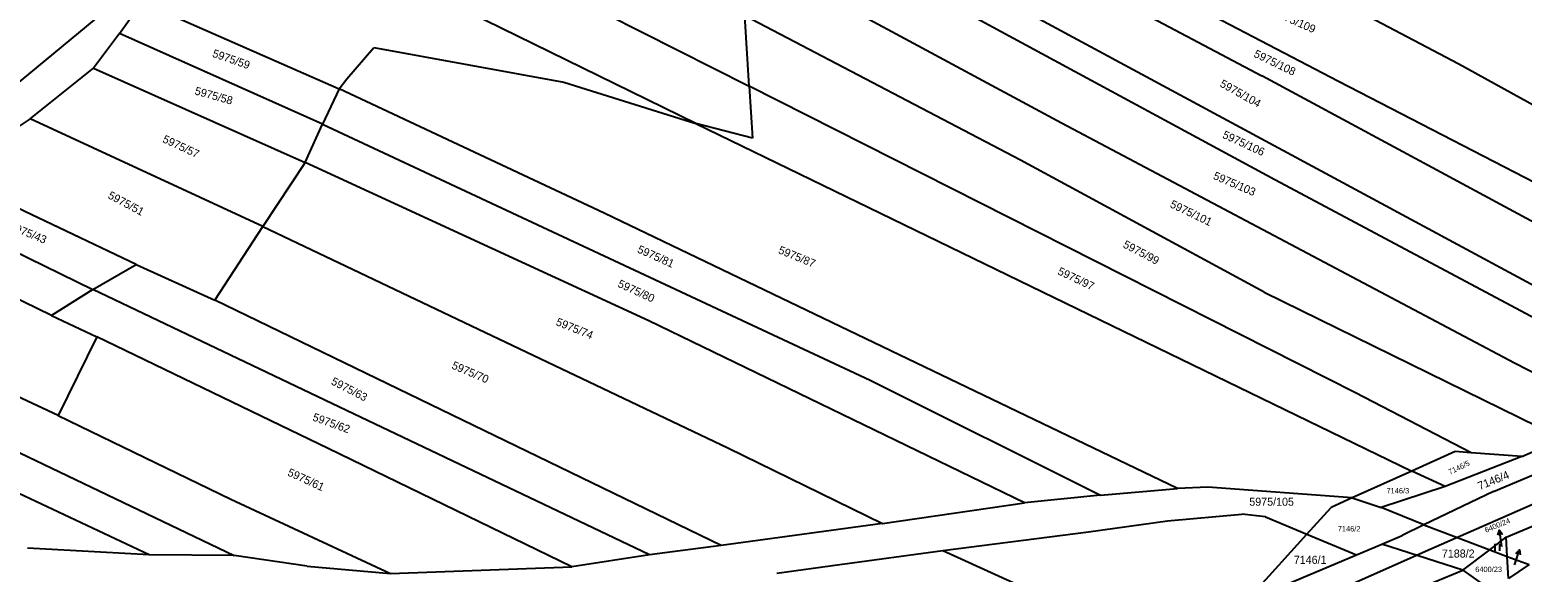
# Model space of a CAD drawing. Extents: x -593183 to -588034, y -1130415 to -1124994.
# Drawn here: x -590358.1 to -590041.1, y -1126664.9 to -1126549.7 of the extents above; entities that cross this region are included whole.
import ezdxf

# ---------------------------------------------------------------- set-up
doc = ezdxf.new("R2010")
doc.units = 0
for name, color, linetype in [('Vrstva 1', 7, 'Continuous'), ('Vrstva 10', 7, 'Continuous'), ('Vrstva 16', 7, 'Continuous'), ('Vrstva 18', 7, 'Continuous'), ('Vrstva 25', 7, 'Continuous')]:
    doc.layers.add(name, color=color, linetype=linetype)

msp = doc.modelspace()

# ---------------------------------------------------------------- linework, layer by layer
at = {"layer": 'Vrstva 1'}
for p, q in [((-590217.28, -1126495.47), (-590096.4, -1126559.52)), ((-590309.32, -1126509.09), (-590205.33, -1126561.72)), ((-590003.63, -1126622.97), (-590211.77, -1126510.73)), ((-590080.14, -1126560.68), (-590172.25, -1126512.43)), ((-590214.57, -1126516.08), (-590093.62, -1126581.52)), ((-590134.29, -1126514.96), (-590054.59, -1126556.92)), ((-590216.64, -1126569.59), (-590318.93, -1126519.41)), ((-590220.1, -1126525.78), (-590138.94, -1126569.5)), ((-590339.12, -1126550.51), (-590334.32, -1126543.87)), ((-590334.32, -1126543.87), (-590292.43, -1126562.26)), ((-590367.45, -1126566.64), (-590342.44, -1126546)), ((-590205.33, -1126561.72), (-590206.27, -1126546.77)), ((-590147.67, -1126577.42), (-590206.27, -1126546.77)), ((-590339.12, -1126550.51), (-590344.63, -1126557.86)), ((-590295.96, -1126569.75), (-590339.12, -1126550.51)), ((-590290.82, -1126560.13), (-590285.03, -1126553.49)), ((-590285.03, -1126553.49), (-590244.71, -1126560.83)), ((-590054.59, -1126556.92), (-590013.71, -1126579.52)), ((-590358.06, -1126568.6), (-590344.63, -1126557.86)), ((-590344.63, -1126557.86), (-590299.62, -1126577.89)), ((-590292.43, -1126562.26), (-590290.82, -1126560.13)), ((-589998.65, -1126612.15), (-590096.4, -1126559.52)), ((-590292.43, -1126562.26), (-590295.96, -1126569.75)), ((-590236.15, -1126588.62), (-590292.43, -1126562.26)), ((-590244.71, -1126560.83), (-590216.64, -1126569.59)), ((-590076.53, -1126626.77), (-590205.33, -1126561.72)), ((-590205.33, -1126561.72), (-590204.63, -1126572.74)), ((-590013.77, -1126594.91), (-590080.14, -1126560.68)), ((-590358.06, -1126568.6), (-590375.81, -1126580.44)), ((-590308.65, -1126591.48), (-590358.06, -1126568.6)), ((-590299.62, -1126577.89), (-590295.96, -1126569.75)), ((-590295.96, -1126569.75), (-590179.65, -1126624.11)), ((-590216.64, -1126569.59), (-590064.57, -1126643.41)), ((-590204.63, -1126572.74), (-590216.64, -1126569.59)), ((-590138.94, -1126569.5), (-590042.74, -1126620.45)), ((-590299.62, -1126577.89), (-590308.65, -1126591.48)), ((-590226.67, -1126611.54), (-590299.62, -1126577.89)), ((-590095.89, -1126605.45), (-590147.67, -1126577.42)), ((-590335.54, -1126599.52), (-590375.81, -1126580.44)), ((-590093.62, -1126581.52), (-590009.49, -1126626.36)), ((-590383.87, -1126585.67), (-590344.76, -1126604.88)), ((-590114.3, -1126647.09), (-590236.15, -1126588.62)), ((-590353.52, -1126610.39), (-590392.8, -1126591.36)), ((-590318.8, -1126607.14), (-590308.65, -1126591.48)), ((-590308.65, -1126591.48), (-590209.84, -1126638.49)), ((-590344.76, -1126604.88), (-590335.54, -1126599.52)), ((-590335.54, -1126599.52), (-590318.8, -1126607.14)), ((-590344.76, -1126604.88), (-590353.52, -1126610.39)), ((-590290.85, -1126630.56), (-590344.76, -1126604.88)), ((-590211.28, -1126659.23), (-590318.8, -1126607.14)), ((-590095.89, -1126605.45), (-590032.59, -1126636.55)), ((-590352.08, -1126631.58), (-590398.39, -1126610.1)), ((-590353.52, -1126610.39), (-590343.93, -1126614.92)), ((-590047.21, -1126647.77), (-589954.57, -1126608.44)), ((-590146.82, -1126650.18), (-590226.67, -1126611.54)), ((-590343.93, -1126614.92), (-590352.08, -1126631.58)), ((-590294.73, -1126638.59), (-590343.93, -1126614.92)), ((-590401.3, -1126619.97), (-590314.7, -1126661.37)), ((-590042.74, -1126620.45), (-590021.07, -1126631.47)), ((-590179.65, -1126624.11), (-590130.7, -1126648.51)), ((-590051.96, -1126639.51), (-590076.53, -1126626.77)), ((-590332.79, -1126661.23), (-590403.53, -1126627.92)), ((-590352.08, -1126631.58), (-590315.41, -1126649.35)), ((-590226.51, -1126661.2), (-590290.85, -1126630.56)), ((-590044.48, -1126657.46), (-589992.35, -1126635.51)), ((-590041.19, -1126640.35), (-590032.59, -1126636.55)), ((-590243.01, -1126663.75), (-590294.73, -1126638.59)), ((-590209.84, -1126638.49), (-590177, -1126654.57)), ((-590055.35, -1126639.24), (-590064.57, -1126643.41)), ((-590051.96, -1126639.51), (-590055.35, -1126639.24)), ((-590041.19, -1126640.35), (-590051.96, -1126639.51)), ((-590041.19, -1126640.35), (-590057.5, -1126646.69)), ((-590064.57, -1126643.41), (-590077.21, -1126649.12)), ((-590057.5, -1126646.69), (-590064.57, -1126643.41)), ((-590315.41, -1126649.35), (-590281.53, -1126665.16)), ((-590130.7, -1126648.51), (-590146.82, -1126650.18)), ((-590130.7, -1126648.51), (-590114.3, -1126647.09)), ((-590107.86, -1126646.81), (-590114.3, -1126647.09)), ((-590077.21, -1126649.12), (-590107.86, -1126646.81)), ((-590077.21, -1126649.12), (-590081.7, -1126651.15)), ((-590077.21, -1126649.12), (-590071.1, -1126651.13)), ((-590057.5, -1126646.69), (-590071.1, -1126651.13)), ((-590047.21, -1126647.77), (-590061.98, -1126654.86)), ((-590177, -1126654.57), (-590146.82, -1126650.18)), ((-590086.84, -1126656.8), (-590081.7, -1126651.15)), ((-590061.98, -1126654.86), (-590071.1, -1126651.13)), ((-590177, -1126654.57), (-590211.28, -1126659.23)), ((-590133.27, -1126656.35), (-590116.47, -1126653.97)), ((-590116.47, -1126653.97), (-590100.65, -1126652.55)), ((-590095.64, -1126653.14), (-590100.65, -1126652.55)), ((-590095.64, -1126653.14), (-590086.84, -1126656.8)), ((-590061.98, -1126654.86), (-590066.63, -1126657.1)), ((-590061.98, -1126654.86), (-590055.62, -1126657.26)), ((-590164.18, -1126660.29), (-590133.27, -1126656.35)), ((-590092.18, -1126662.69), (-590086.84, -1126656.8)), ((-590086.84, -1126656.8), (-590076.31, -1126661.19)), ((-590070.9, -1126658.91), (-590066.63, -1126657.1)), ((-590055.62, -1126657.26), (-590048.01, -1126660.13)), ((-590048.01, -1126660.13), (-590044.48, -1126657.46)), ((-590044.27, -1126661.54), (-590044.48, -1126657.46)), ((-590332.79, -1126661.23), (-590358.61, -1126659.78)), ((-590314.7, -1126661.37), (-590332.79, -1126661.23)), ((-590299.2, -1126663.6), (-590314.7, -1126661.37)), ((-590226.51, -1126661.2), (-590243.01, -1126663.75)), ((-590211.28, -1126659.23), (-590226.51, -1126661.2)), ((-590186.06, -1126663.27), (-590164.18, -1126660.29)), ((-590164.18, -1126660.29), (-590120.74, -1126679.96)), ((-590099.85, -1126671.13), (-590076.31, -1126661.19)), ((-590076.31, -1126661.19), (-590070.9, -1126658.91)), ((-590053.75, -1126664.47), (-590070.9, -1126658.91)), ((-590053.75, -1126664.47), (-590048.01, -1126660.13)), ((-590048.01, -1126660.13), (-590044.27, -1126661.54)), ((-590044.03, -1126666.23), (-590044.27, -1126661.54)), ((-590044.27, -1126661.54), (-590039.65, -1126663.28)), ((-590299.2, -1126663.6), (-590281.53, -1126665.16)), ((-590281.53, -1126665.16), (-590243.01, -1126663.75)), ((-590199.48, -1126665.1), (-590186.06, -1126663.27)), ((-590106.37, -1126686.11), (-590053.75, -1126664.47)), ((-590092.18, -1126662.69), (-590099.85, -1126671.13)), ((-590053.75, -1126664.47), (-590046.94, -1126669.28)), ((-590039.65, -1126663.28), (-590044.03, -1126666.23))]:
    msp.add_line(p, q, dxfattribs=at)
at = {"layer": 'Vrstva 10'}
for p, q in [((-589919.92, -1126598.21), (-590045.65, -1126653.46)), ((-590045.65, -1126653.46), (-590060.54, -1126659.99)), ((-590060.54, -1126659.99), (-590141.1, -1126695.68))]:
    msp.add_line(p, q, dxfattribs=at)
at = {"layer": 'Vrstva 16'}
for p, q in [((-590045.46, -1126659.41), (-590045.53, -1126658.92)), ((-590042.73, -1126663.35), (-590042.61, -1126662.98))]:
    msp.add_line(p, q, dxfattribs=at)
at = {"layer": 'Vrstva 25'}
for p, q in [((-590046.89, -1126658.86), (-590046.89, -1126660.36)), ((-590045.53, -1126658.92), (-590045.94, -1126655.95)), ((-590045.86, -1126660.36), (-590045.86, -1126658.86)), ((-590042.61, -1126662.98), (-590041.68, -1126660.13))]:
    msp.add_line(p, q, dxfattribs=at)
for points in [[(-590046.3, -1126657.01), (-590045.94, -1126655.95), (-590045.31, -1126656.87)], [(-590042.47, -1126660.92), (-590041.68, -1126660.13), (-590041.51, -1126661.23)]]:
    msp.add_lwpolyline(points, dxfattribs=at)

# ---------------------------------------------------------------- texts
at = {"layer": 'Vrstva 16'}
msp.add_text('6400/24', height=1.14, rotation=22.3004, dxfattribs=at).set_placement((-590048.8, -1126656.53))
at = {"layer": 'Vrstva 18'}
for s, height, rotation, p in [('5975/109', 1.7, 336.3241, (-590094.15, -1126546.67)), ('5975/59', 1.7, 340.8417, (-590319.5, -1126555.41)), ('5975/108', 1.7, 334.1696, (-590098.28, -1126555.39)), ('5975/104', 1.7, 330.7598, (-590105.49, -1126561.66)), ('5975/58', 1.7, 344.3705, (-590323.23, -1126563.42)), ('5975/57', 1.7, 334.9905, (-590330.09, -1126573.52)), ('5975/106', 1.7, 335.3274, (-590104.93, -1126572.6)), ('5975/103', 1.7, 336.8608, (-590106.9, -1126581.34)), ('5975/51', 1.7, 331.8767, (-590341.69, -1126585.39)), ('5975/101', 1.7, 334.3229, (-590116.07, -1126587.32)), ('5975/43', 1.7, 337.7166, (-590362.61, -1126592.08)), ('5975/81', 1.7, 335.8184, (-590229.23, -1126596.93)), ('5975/99', 1.7, 332.1765, (-590126.06, -1126595.83)), ('5975/87', 1.7, 337.7005, (-590199.28, -1126597.12)), ('5975/97', 1.7, 334.8103, (-590139.94, -1126601.58)), ('5975/80', 1.7, 335.4904, (-590233.39, -1126604.24)), ('5975/74', 1.7, 338.0522, (-590246.52, -1126612.38)), ('5975/70', 1.7, 336.7354, (-590268.66, -1126621.58)), ('5975/63', 1.7, 332.6009, (-590294.29, -1126624.9)), ('5975/62', 1.7, 340.1416, (-590298.22, -1126632.63)), ('5975/61', 1.7, 335.367, (-590303.54, -1126644.29)), ('7146/5', 1.14, 25.636, (-590056.46, -1126644.2)), ('7146/4', 1.7, 22.0032, (-590050.13, -1126647.47))]:
    msp.add_text(s, height=height, rotation=rotation, dxfattribs=at).set_placement(p)
for s, height, p in [('5975/105', 1.7, (-590099.08, -1126650.77)), ('7146/3', 1.14, (-590069.93, -1126648.16)), ('7146/2', 1.14, (-590080.28, -1126656.24)), ('7146/1', 1.7, (-590089.63, -1126663.11)), ('7188/2', 1.7, (-590058.17, -1126661.77)), ('6400/24', 0.1, (-590045.46, -1126659.41)), ('6400/23', 1.14, (-590051.08, -1126664.85)), ('6196/1', 0.1, (-590042.73, -1126663.35))]:
    msp.add_text(s, height=height, dxfattribs=at).set_placement(p)

doc.saveas('drawing.dxf')
